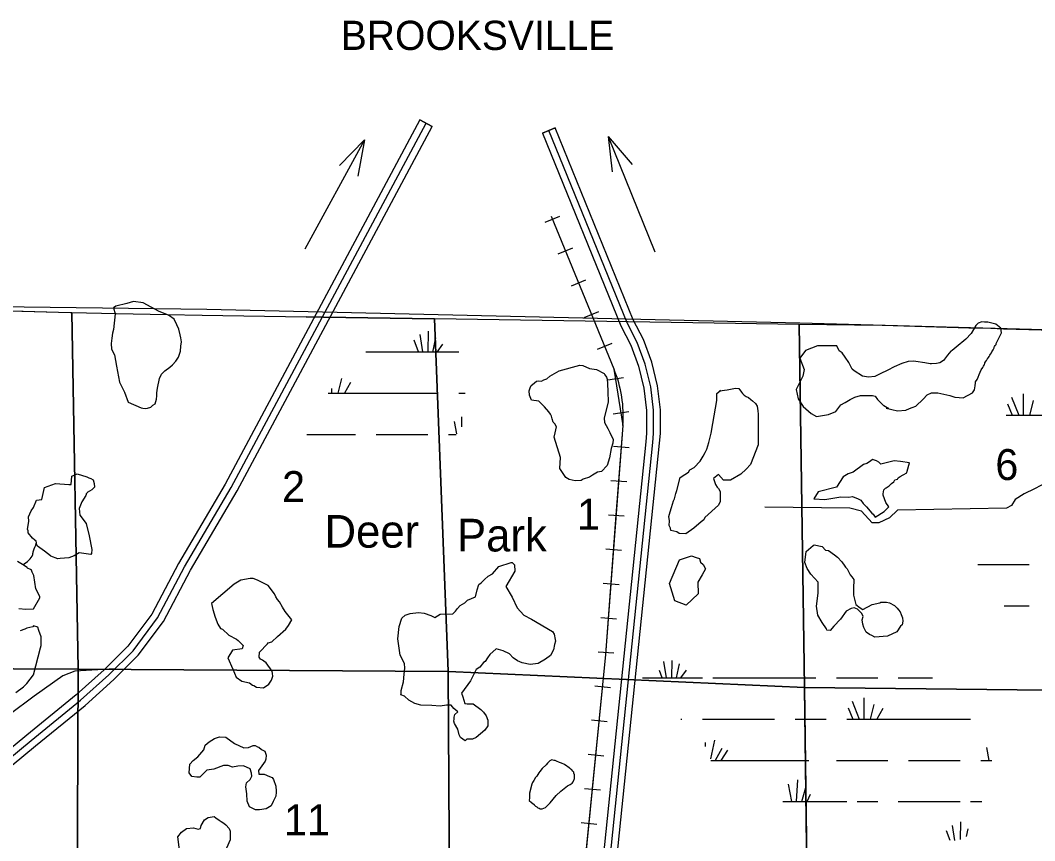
# Model space of a CAD drawing. Extents: x 380424 to 701066, y 1117407 to 1412949.
# Drawn here: x 499000 to 513759, y 1387886 to 1399826 of the extents above; entities that cross this region are included whole.
import ezdxf

# ---------------------------------------------------------------- set-up
doc = ezdxf.new("R2010")
doc.units = 0
for name, color, linetype in [('Communities and Subdivisions Names without Post Office', 7, 'Continuous'), ('County Boundary', 7, 'Continuous'), ('Lakes and Ponds', 7, 'Continuous'), ('Local Roads Paved', 7, 'Continuous'), ('Masks for Road Features', 7, 'Continuous'), ('Narrow River Creek and Branch and Slough', 7, 'Continuous'), ('Railroads', 7, 'Continuous'), ('Section Lines', 7, 'Continuous'), ('Section Numbers', 7, 'Continuous'), ('State Roads Related Text', 7, 'Continuous'), ('State Route Divided Highway Outline and Fill', 7, 'Continuous'), ('State Routes Highway Center Lines', 7, 'Continuous'), ('Swamps', 7, 'Continuous'), ('Township  and Range lines', 7, 'Continuous'), ('US Highways Related Text', 7, 'Continuous'), ('US Route Divided Highway Outline and Fill', 7, 'Continuous'), ('US Routes Highway Center Lines', 7, 'Continuous')]:
    doc.layers.add(name, color=color, linetype=linetype)

msp = doc.modelspace()

# ---------------------------------------------------------------- linework, layer by layer
at = {"layer": 'County Boundary'}
msp.add_lwpolyline([(444709, 1396293), (446440, 1396285), (452102, 1396261), (457598, 1396176), (465384, 1396044), (465655, 1396044), (481571, 1395878), (501713, 1395620), (510342, 1395422), (515666, 1395275), (520926, 1395193), (525511, 1395188), (531177, 1395181), (531365, 1395181), (536977, 1395158), (542179, 1395155), (542521, 1395155), (587352, 1395146), (594829, 1395183), (611544, 1395147), (638076, 1395204)], dxfattribs=at)
at = {"layer": 'Lakes and Ponds'}
for points in [[(500327, 1395039), (500370, 1394958), (500401, 1394794), (500443, 1394560), (500516, 1394414), (500567, 1394269), (500758, 1394187), (500785, 1394183), (500818, 1394176), (500850, 1394182), (500901, 1394196), (500930, 1394225), (500961, 1394245), (500982, 1394313), (500980, 1394320), (500988, 1394349), (500984, 1394404), (500995, 1394471), (501026, 1394614), (501052, 1394674), (501103, 1394723), (501177, 1394777), (501213, 1394814), (501264, 1394865), (501300, 1394923), (501329, 1395010), (501336, 1395083), (501343, 1395148), (501336, 1395206), (501325, 1395247), (501307, 1395329), (501278, 1395395), (501238, 1395475), (501157, 1395533), (501022, 1395588), (500787, 1395712), (500647, 1395734), (500548, 1395702), (500390, 1395665), (500356, 1395642), (500378, 1395556), (500354, 1395324), (500343, 1395274), (500334, 1395202), (500324, 1395123)], [(510758, 1394088), (510864, 1394134), (510939, 1394228), (511001, 1394262), (511074, 1394308), (511143, 1394340), (511225, 1394363), (511280, 1394363), (511331, 1394367), (511399, 1394363), (511439, 1394354), (511473, 1394308), (511509, 1394267), (511558, 1394221), (511563, 1394221), (511635, 1394176), (511598, 1394182), (511761, 1394143), (511885, 1394152), (511936, 1394174), (511976, 1394193), (512027, 1394212), (512137, 1394312), (512192, 1394376), (512256, 1394404), (512347, 1394404), (512526, 1394363), (512595, 1394340), (512658, 1394337), (512716, 1394332), (512856, 1394404), (512883, 1394450), (512892, 1394505), (512898, 1394552), (512898, 1394566), (512922, 1394597), (512937, 1394631), (512953, 1394673), (512966, 1394707), (512979, 1394741), (513003, 1394772), (513013, 1394793), (513021, 1394809), (513026, 1394822), (513031, 1394832), (513031, 1394840), (513042, 1394856), (513055, 1394874), (513068, 1394892), (513073, 1394900), (513086, 1394919), (513097, 1394932), (513107, 1394953), (513115, 1394966), (513128, 1394987), (513136, 1395002), (513146, 1395015), (513154, 1395031), (513162, 1395049), (513167, 1395060), (513170, 1395067), (513175, 1395078), (513183, 1395091), (513196, 1395107), (513198, 1395120), (513204, 1395133), (513274, 1395276), (513264, 1395347), (513193, 1395404), (513076, 1395431), (513026, 1395433), (512987, 1395436), (512935, 1395420), (512903, 1395386), (512867, 1395326), (512833, 1395269), (512755, 1395185), (512614, 1395070), (512560, 1395020), (512537, 1395011), (512488, 1394953), (512434, 1394876), (512379, 1394843), (512329, 1394830), (512257, 1394824), (512236, 1394824), (512158, 1394842), (512028, 1394860), (511991, 1394863), (511920, 1394860), (511824, 1394829), (511716, 1394783), (511620, 1394734), (511512, 1394681), (511432, 1394644), (511342, 1394632), (511252, 1394647), (511134, 1394723), (511102, 1394750), (511052, 1394848), (511002, 1394922), (510959, 1394984), (510912, 1395014), (510879, 1395088), (510598, 1395087), (510424, 1395022), (510342, 1394908), (510406, 1394743), (510383, 1394647), (510287, 1394454), (510319, 1394317), (510392, 1394207), (510506, 1394102), (510584, 1394060)], [(506937, 1393174), (506850, 1393305), (506858, 1393462), (506765, 1393760), (506784, 1393824), (506803, 1393907), (506776, 1393955), (506752, 1393976), (506739, 1394024), (506730, 1394065), (506714, 1394096), (506691, 1394127), (506627, 1394199), (506542, 1394285), (506438, 1394297), (506406, 1394369), (506404, 1394435), (506417, 1394478), (506433, 1394510), (506450, 1394526), (506508, 1394572), (506537, 1394577), (506581, 1394576), (506618, 1394592), (506659, 1394606), (506704, 1394646), (506842, 1394726), (507140, 1394805), (507182, 1394800), (507281, 1394760), (507382, 1394744), (507494, 1394684), (507505, 1394668), (507528, 1394631), (507538, 1394604), (507542, 1394542), (507547, 1394417), (507553, 1394273), (507494, 1394037), (507500, 1393973), (507550, 1393885), (507579, 1393827), (507625, 1393726), (507622, 1393670), (507596, 1393594), (507573, 1393460), (507536, 1393349), (507457, 1393257), (507396, 1393252), (507324, 1393204), (507279, 1393175), (507188, 1393148), (507161, 1393127), (507071, 1393122), (506984, 1393142)], [(508518, 1392861), (508537, 1392939), (508551, 1392984), (508601, 1393172), (508666, 1393218), (508722, 1393248), (508743, 1393285), (508806, 1393317), (508890, 1393410), (508936, 1393484), (508963, 1393534), (508986, 1393585), (509018, 1393681), (509050, 1393818), (509078, 1393956), (509134, 1394294), (509133, 1394395), (509188, 1394436), (509179, 1394432), (509174, 1394431), (509283, 1394446), (509406, 1394472), (509453, 1394468), (509494, 1394413), (509508, 1394395), (509531, 1394372), (509559, 1394349), (509595, 1394335), (509627, 1394308), (509655, 1394289), (509696, 1394248), (509719, 1394211), (509728, 1394143), (509734, 1394096), (509733, 1394051), (509733, 1394005), (509737, 1393923), (509737, 1393845), (509733, 1393648), (509623, 1393359), (509562, 1393291), (509485, 1393220), (509334, 1393135), (509229, 1393135), (509160, 1393217), (509087, 1393158), (509114, 1393071), (509139, 1393029), (509156, 1393011), (509181, 1392969), (509183, 1392823), (509160, 1392768), (508960, 1392588), (508944, 1392556), (508907, 1392525), (508799, 1392434), (508684, 1392352), (508586, 1392358), (508551, 1392380), (508510, 1392389), (508464, 1392403), (508459, 1392435), (508439, 1392472), (508444, 1392541), (508437, 1392604), (508455, 1392673), (508473, 1392737), (508502, 1392834)], [(510873, 1393029), (510606, 1392963), (510543, 1392862), (510706, 1392853), (510936, 1392889), (511054, 1392886), (511106, 1392896), (511189, 1392862), (511227, 1392841), (511264, 1392793), (511311, 1392745), (511388, 1392654), (511410, 1392637), (511436, 1392595), (511569, 1392677), (511636, 1392745), (511595, 1392807), (511555, 1392915), (511555, 1392936), (511564, 1392993), (511589, 1393017), (511599, 1393022), (511643, 1393050), (511677, 1393087), (511709, 1393108), (511723, 1393139), (511760, 1393149), (511771, 1393169), (511803, 1393185), (511844, 1393210), (511896, 1393240), (511902, 1393266), (511939, 1393387), (511808, 1393405), (511712, 1393414), (511654, 1393398), (511521, 1393367), (511490, 1393393), (511458, 1393414), (511426, 1393425), (511400, 1393435), (511368, 1393409), (511315, 1393377), (511268, 1393362), (511115, 1393251), (511046, 1393224), (510972, 1393182)], [(499444, 1392027), (499439, 1392032), (499350, 1392099), (499252, 1392175), (499242, 1392191), (499232, 1392246), (499211, 1392262), (499179, 1392288), (499115, 1392367), (499115, 1392394), (499105, 1392420), (499115, 1392473), (499126, 1392536), (499118, 1392600), (499158, 1392687), (499194, 1392734), (499238, 1392843), (499314, 1392854), (499354, 1393028), (499510, 1393083), (499706, 1393072), (499739, 1393072), (499750, 1393192), (499826, 1393224), (499968, 1393181), (499997, 1393168), (500024, 1393158), (500058, 1393137), (500073, 1393086), (500080, 1393032), (500040, 1392992), (499975, 1392956), (499975, 1392948), (499960, 1392934), (499960, 1392923), (499953, 1392908), (499895, 1392818), (499855, 1392723), (499866, 1392625), (499957, 1392505), (500000, 1392324), (500040, 1392124), (500037, 1392066), (500026, 1392051), (499855, 1392077), (499786, 1392033), (499706, 1392001), (499581, 1391992), (499544, 1391987)], [(510413, 1391935), (510434, 1392096), (510536, 1392184), (510551, 1392190), (510668, 1392170), (510717, 1392114), (510759, 1392108), (510845, 1392046), (510891, 1392013), (510952, 1391947), (510998, 1391882), (511006, 1391869), (511031, 1391845), (511076, 1391754), (511076, 1391758), (511100, 1391725), (511129, 1391688), (511121, 1391556), (511121, 1391458), (511158, 1391326), (511217, 1391274), (511260, 1391252), (511393, 1391322), (511506, 1391349), (511522, 1391360), (511574, 1391359), (511602, 1391359), (511648, 1391346), (511718, 1391309), (511734, 1391297), (511759, 1391272), (511779, 1391244), (511800, 1391219), (511816, 1391178), (511833, 1391128), (511840, 1391081), (511829, 1391030), (511804, 1391009), (511751, 1390927), (511619, 1390861), (511434, 1390848), (511389, 1390871), (511357, 1390887), (511306, 1390922), (511271, 1390991), (511260, 1391038), (511250, 1391102), (511261, 1391149), (511244, 1391194), (511180, 1391258), (511132, 1391274), (511090, 1391264), (511014, 1391225), (510932, 1391112), (510837, 1391009), (510784, 1390947), (510734, 1390952), (510729, 1390968), (510664, 1391062), (510603, 1391169), (510582, 1391301), (510607, 1391491), (510607, 1391647), (510500, 1391766), (510450, 1391848)], [(504526, 1390588), (504491, 1390823), (504514, 1391006), (504550, 1391126), (504601, 1391167), (504674, 1391195), (504794, 1391209), (504877, 1391199), (504973, 1391163), (505033, 1391135), (505111, 1391181), (505295, 1391190), (505331, 1391227), (505363, 1391268), (505401, 1391308), (505469, 1391350), (505506, 1391388), (505621, 1391434), (505648, 1391539), (505672, 1391613), (505703, 1391639), (505756, 1391687), (505809, 1391734), (505872, 1391771), (505961, 1391875), (506140, 1391935), (506158, 1391935), (506190, 1391903), (506195, 1391811), (506066, 1391585), (506158, 1391429), (506227, 1391277), (506328, 1391167), (506438, 1391112), (506742, 1390933), (506765, 1390894), (506781, 1390815), (506786, 1390789), (506774, 1390740), (506757, 1390665), (506714, 1390584), (506642, 1390530), (506535, 1390464), (506420, 1390450), (506301, 1390473), (506236, 1390505), (506172, 1390547), (506115, 1390604), (506026, 1390651), (505924, 1390680), (505832, 1390597), (505795, 1390547), (505763, 1390496), (505740, 1390478), (505685, 1390414), (505630, 1390377), (505598, 1390308), (505552, 1390211), (505418, 1390034), (505439, 1389981), (505469, 1389884), (505501, 1389879), (505589, 1389880), (505699, 1389798), (505740, 1389759), (505777, 1389706), (505800, 1389641), (505804, 1389559), (505759, 1389494), (505630, 1389389), (505577, 1389363), (505534, 1389363), (505498, 1389363), (505473, 1389341), (505403, 1389389), (505385, 1389426), (505368, 1389508), (505318, 1389591), (505308, 1389628), (505313, 1389655), (505311, 1389684), (505322, 1389724), (505365, 1389764), (505307, 1389812), (505270, 1389859), (505203, 1389857), (505111, 1389844), (504987, 1389853), (504826, 1389857), (504739, 1389885), (504651, 1389931), (504589, 1389991), (504536, 1390007), (504541, 1390023), (504541, 1390073), (504573, 1390198), (504587, 1390312), (504596, 1390395), (504592, 1390464)], [(508591, 1391973), (508767, 1392032), (508832, 1392007), (508880, 1391991), (508895, 1391942), (508937, 1391905), (508969, 1391842), (508921, 1391756), (508858, 1391648), (508862, 1391480), (508686, 1391313), (508523, 1391376), (508446, 1391629)], [(502021, 1390550), (502091, 1390383), (502139, 1390265), (502223, 1390210), (502337, 1390182), (502379, 1390150), (502397, 1390144), (502438, 1390119), (502539, 1390112), (502615, 1390164), (502654, 1390223), (502674, 1390279), (502671, 1390321), (502662, 1390353), (502577, 1390474), (502542, 1390498), (502522, 1390512), (502497, 1390529), (502477, 1390556), (502482, 1390630), (502596, 1390752), (502607, 1390766), (502661, 1390781), (502741, 1390860), (502862, 1390967), (502904, 1391020), (502952, 1391103), (502853, 1391222), (502813, 1391287), (502772, 1391364), (502744, 1391398), (502716, 1391437), (502699, 1391480), (502607, 1391599), (502452, 1391680), (502386, 1391704), (502344, 1391704), (502210, 1391676), (502110, 1391618), (501782, 1391339), (501799, 1391252), (501837, 1391141), (501875, 1391040), (501914, 1390974), (501941, 1390963), (502035, 1390877), (502146, 1390818), (502168, 1390800), (502209, 1390762), (502243, 1390725), (502230, 1390679), (502087, 1390658)], [(501582, 1389106), (501670, 1389207), (501690, 1389278), (501748, 1389326), (501824, 1389373), (501899, 1389398), (501991, 1389393), (502117, 1389303), (502252, 1389236), (502318, 1389242), (502390, 1389273), (502415, 1389270), (502449, 1389253), (502470, 1389248), (502507, 1389216), (502558, 1389189), (502577, 1389133), (502574, 1389075), (502564, 1389043), (502465, 1388906), (502470, 1388853), (502547, 1388854), (502628, 1388820), (502664, 1388806), (502686, 1388776), (502720, 1388681), (502722, 1388605), (502722, 1388595), (502720, 1388533), (502680, 1388457), (502650, 1388393), (502577, 1388351), (502482, 1388335), (502424, 1388335), (502335, 1388379), (502300, 1388462), (502294, 1388568), (502281, 1388670), (502293, 1388731), (502346, 1388778), (502368, 1388826), (502363, 1388869), (502343, 1388932), (502245, 1388977), (502164, 1388971), (502089, 1388957), (502025, 1388979), (501955, 1388979), (501815, 1388929), (501715, 1388915), (501612, 1388809), (501567, 1388812), (501494, 1388823), (501455, 1388874), (501467, 1389002), (501514, 1389055)], [(506798, 1388546), (506866, 1388606), (506913, 1388647), (506963, 1388686), (507002, 1388705), (507027, 1388726), (507045, 1388744), (507047, 1388753), (507054, 1388769), (507056, 1388775), (507064, 1388792), (507065, 1388819), (507064, 1388831), (507062, 1388837), (507062, 1388843), (507061, 1388846), (507054, 1388871), (507051, 1388883), (507039, 1388899), (507023, 1388916), (507018, 1388921), (507013, 1388924), (507000, 1388936), (506992, 1388940), (506959, 1388967), (506953, 1388972), (506953, 1388974), (506939, 1388983), (506918, 1388995), (506916, 1388997), (506872, 1389015), (506872, 1389015), (506861, 1389020), (506843, 1389026), (506800, 1389045), (506782, 1389053), (506774, 1389054), (506766, 1389056), (506735, 1389064), (506703, 1389048), (506672, 1389017), (506649, 1388990), (506595, 1388936), (506557, 1388892), (506545, 1388872), (506517, 1388827), (506498, 1388804), (506471, 1388761), (506451, 1388732), (506440, 1388707), (506409, 1388579), (506409, 1388509), (506402, 1388473), (506439, 1388443), (506476, 1388412), (506478, 1388410), (506483, 1388406), (506489, 1388396), (506494, 1388391), (506515, 1388377), (506530, 1388367), (506548, 1388361), (506563, 1388352), (506593, 1388350), (506639, 1388372), (506709, 1388437)]]:
    msp.add_lwpolyline(points, close=True, dxfattribs=at)
for points in [[(498980, 1391264), (499082, 1391257), (499194, 1391260), (499285, 1391423), (499285, 1391439), (499227, 1391554), (499195, 1391748), (499173, 1391794), (499161, 1391824), (499146, 1391833), (499103, 1391854), (499100, 1391860), (499031, 1391907), (498960, 1391950)], [(498937, 1390044), (499046, 1390128), (499096, 1390172), (499193, 1390300), (499293, 1390691), (499304, 1390728), (499304, 1390855), (499272, 1390944), (499256, 1390992), (499193, 1391013), (499182, 1390997), (499093, 1390981), (499066, 1390965), (498997, 1390939)], [(501319, 1387716), (501291, 1387942), (501347, 1388012), (501419, 1388062), (501522, 1388076), (501587, 1388054), (501620, 1388062), (501633, 1388110), (501681, 1388188), (501732, 1388224), (501821, 1388238), (501846, 1388221), (501891, 1388185), (501924, 1388165), (501961, 1388143), (501988, 1388118), (502041, 1388063), (502053, 1388026), (502053, 1387898), (502002, 1387776)]]:
    msp.add_lwpolyline(points, dxfattribs=at)
at = {"layer": 'Local Roads Paved'}
for points in [[(517558, 1393069), (517275, 1392935), (517092, 1392893), (516937, 1392907), (516824, 1392935), (516473, 1392611), (514925, 1392681), (514743, 1392780), (514517, 1393160), (514349, 1393244), (514152, 1393273), (513941, 1393104), (513758, 1393005), (513603, 1392935), (513476, 1392850), (513420, 1392766), (513350, 1392724), (511760, 1392695), (511648, 1392583), (511493, 1392512), (511395, 1392512), (511240, 1392681), (511071, 1392724), (509833, 1392738)], [(500374, 1390386), (499793, 1390353), (499617, 1390286), (499203, 1389988), (498840, 1389716)]]:
    msp.add_lwpolyline(points, dxfattribs=at)
at = {"layer": 'Masks for Road Features'}
for p, q in [((504815, 1398375), (504992, 1398281)), ((506596, 1398183), (506781, 1398259))]:
    msp.add_line(p, q, dxfattribs=at)
at = {"layer": 'Narrow River Creek and Branch and Slough'}
msp.add_spline([(499037, 1391903), (499180, 1392052), (499190, 1392105), (499233, 1392216), (499235, 1392230)], degree=3, dxfattribs=at)
at = {"layer": 'Railroads'}
for p, q in [((506637, 1396888), (506850, 1396975)), ((507638, 1394749), (506728, 1396969)), ((506827, 1396425), (507040, 1396513)), ((507017, 1395963), (507229, 1396050)), ((507206, 1395500), (507419, 1395587)), ((507396, 1395038), (507609, 1395125)), ((507547, 1394592), (507774, 1394628)), ((507625, 1394098), (507852, 1394134)), ((507631, 1393628), (507860, 1393610)), ((507593, 1393129), (507823, 1393112)), ((507556, 1392630), (507785, 1392613)), ((507519, 1392132), (507748, 1392115)), ((507481, 1391633), (507711, 1391616)), ((507444, 1391135), (507673, 1391117)), ((507406, 1390636), (507636, 1390619)), ((507358, 1390141), (507587, 1390118)), ((507309, 1389644), (507538, 1389621)), ((507260, 1389146), (507488, 1389123)), ((507210, 1388648), (507439, 1388626)), ((507161, 1388151), (507390, 1388128))]:
    msp.add_line(p, q, dxfattribs=at)
for points in [[(507671, 1392622), (507769, 1393927), (507638, 1394749), (506728, 1396969)], [(506725, 1382506), (506785, 1383122), (506980, 1385155), (507519, 1390594), (507769, 1393927)], [(507128, 1386647), (507519, 1390594), (507671, 1392622)]]:
    msp.add_lwpolyline(points, dxfattribs=at)
msp.add_arc((505964, 1394063), 1809, 355.7115, 22.286, dxfattribs=at)
at = {"layer": 'Section Lines'}
for points in [[(494904, 1395703), (495122, 1395696), (495138, 1395696), (495245, 1395693), (495573, 1395684), (495658, 1395682), (496637, 1395656), (497675, 1395628), (497997, 1395620), (499730, 1395573), (499750, 1395573), (499752, 1395573), (499843, 1390381), (495122, 1390405), (495110, 1390404), (494395, 1390404), (494424, 1395718), (494424, 1395718), (494538, 1395715)], [(500393, 1395560), (501136, 1395545), (501647, 1395534), (503161, 1395512), (503162, 1395512), (503165, 1395512), (503413, 1395504), (505028, 1395480), (505227, 1390356), (505227, 1390348), (499843, 1390381), (499752, 1395573)], [(510330, 1395405), (510408, 1390118), (505231, 1390347), (505227, 1390348), (505227, 1390356), (505028, 1395480), (503413, 1395504), (503165, 1395512), (503162, 1395512), (505028, 1395484), (506591, 1395460), (508785, 1395428)], [(512798, 1395352), (513121, 1395343), (513303, 1395337), (515502, 1395276), (515648, 1395272), (515689, 1395271), (515752, 1395269), (516212, 1395256), (516166, 1390073), (516166, 1390051), (516156, 1390051), (510408, 1390118), (510330, 1395405), (511539, 1395387)], [(499843, 1390381), (499820, 1384761), (494327, 1384824), (494322, 1384838), (494395, 1390404), (495110, 1390404), (495122, 1390405)], [(505227, 1390348), (505259, 1384705), (499828, 1384760), (499820, 1384761), (499843, 1390381)], [(510408, 1390118), (510477, 1384742), (505271, 1384704), (505259, 1384705), (505227, 1390348), (505231, 1390347)], [(516166, 1390051), (516147, 1384751), (510484, 1384742), (510477, 1384742), (510408, 1390118), (516156, 1390051)]]:
    msp.add_lwpolyline(points, close=True, dxfattribs=at)
at = {"layer": 'State Roads Related Text'}
for q in [(503140, 1396494), (503644, 1397714), (503913, 1397556)]:
    msp.add_line((504008, 1398084), q, dxfattribs=at)
at = {"layer": 'State Route Divided Highway Outline and Fill'}
msp.add_lwpolyline([(498398, 1388588), (499221, 1389267), (499943, 1389855), (500359, 1390230), (500715, 1390587), (501082, 1391077), (501475, 1391823), (502155, 1392976), (504992, 1398281), (504815, 1398375), (501980, 1393074), (501301, 1391920), (500912, 1391184), (500564, 1390718), (500221, 1390375), (499813, 1390007), (499094, 1389422), (498270, 1388741)], dxfattribs=at)
at = {"layer": 'State Routes Highway Center Lines'}
msp.add_lwpolyline([(498334, 1388664), (499157, 1389344), (499878, 1389931), (500290, 1390302), (500640, 1390652), (500997, 1391130), (501388, 1391872), (502067, 1393025), (504904, 1398328)], dxfattribs=at)
at = {"layer": 'Swamps'}
for p, q in [((504794, 1395000), (504728, 1395172)), ((504857, 1394999), (504817, 1395252)), ((504935, 1394999), (504941, 1395302)), ((505002, 1394998), (505045, 1395204)), ((505064, 1394998), (505148, 1395112)), ((504029, 1394999), (504629, 1394999)), ((504629, 1394999), (505379, 1394999)), ((503805, 1394553), (503715, 1394399)), ((504629, 1394399), (505079, 1394399)), ((513423, 1394339), (513526, 1394077)), ((513592, 1394388), (513592, 1394077)), ((513737, 1394291), (513684, 1394076)), ((513363, 1394243), (513433, 1394077)), ((513343, 1394077), (514693, 1394077)), ((504179, 1393799), (504629, 1393799)), ((504629, 1393799), (504929, 1393799)), ((512930, 1391904), (513380, 1391904)), ((513380, 1391904), (513680, 1391904)), ((513380, 1391304), (513680, 1391304)), ((508547, 1390255), (508590, 1390461)), ((508609, 1390255), (508693, 1390369)), ((509074, 1390255), (510574, 1390255)), ((510874, 1390255), (511474, 1390255)), ((511103, 1389918), (511206, 1389655)), ((511272, 1389966), (511272, 1389655)), ((511417, 1389870), (511364, 1389655)), ((511043, 1389822), (511114, 1389655)), ((511550, 1389809), (511461, 1389656)), ((508924, 1389655), (509974, 1389655)), ((510274, 1389655), (510724, 1389655)), ((511024, 1389655), (512374, 1389655)), ((512374, 1389655), (512824, 1389655)), ((509206, 1389229), (509112, 1389055)), ((509291, 1389205), (509192, 1389056)), ((510874, 1389055), (511624, 1389055)), ((511924, 1389055), (512374, 1389055)), ((512374, 1389055), (512674, 1389055)), ((510224, 1388456), (510178, 1388710)), ((510295, 1388456), (510313, 1388772)), ((510372, 1388456), (510430, 1388660)), ((510449, 1388456), (510497, 1388564)), ((510094, 1388455), (511024, 1388455)), ((511174, 1388455), (511474, 1388455)), ((511774, 1388455), (512374, 1388455)), ((512374, 1388455), (512674, 1388455))]:
    msp.add_line(p, q, dxfattribs=at)
for points in [[(503672, 1394613), (503619, 1394399)], [(503527, 1394467), (503527, 1394399)], [(503481, 1394399), (504629, 1394399)], [(505379, 1394399), (505473, 1394399)], [(505311, 1393985), (505347, 1393806)], [(505420, 1394057), (505420, 1393911)], [(503170, 1393799), (503879, 1393799)], [(505229, 1393799), (505341, 1393799)], [(513314, 1391304), (513380, 1391304)], [(508402, 1390256), (508364, 1390496)], [(508480, 1390256), (508485, 1390510)], [(508339, 1390256), (508300, 1390361)], [(508051, 1390255), (508924, 1390255)], [(511774, 1390255), (512270, 1390255)], [(508608, 1389655), (508624, 1389655)], [(508965, 1389314), (508965, 1389258)], [(509098, 1389350), (509043, 1389079)], [(513056, 1389242), (513093, 1389055)], [(509047, 1389055), (510474, 1389055)], [(512974, 1389055), (513134, 1389055)], [(512824, 1388455), (512988, 1388455)], [(512596, 1387890), (512562, 1388109)], [(512681, 1387904), (512686, 1388159)], [(512527, 1387890), (512473, 1388029)], [(512766, 1387948), (512790, 1388061)]]:
    msp.add_lwpolyline(points, dxfattribs=at)
at = {"layer": 'Township  and Range lines'}
for p, q in [((497997, 1395620), (499730, 1395573)), ((499730, 1395573), (499750, 1395573)), ((499750, 1395573), (499752, 1395573)), ((499752, 1395573), (500393, 1395560)), ((500393, 1395560), (501136, 1395545)), ((501136, 1395545), (501647, 1395534)), ((501647, 1395534), (503161, 1395512)), ((503161, 1395512), (503162, 1395512)), ((503162, 1395512), (505028, 1395484)), ((505028, 1395484), (506591, 1395460)), ((506591, 1395460), (508785, 1395428)), ((508785, 1395428), (510330, 1395405)), ((510330, 1395405), (510408, 1390118)), ((510330, 1395405), (511539, 1395387)), ((511539, 1395387), (512798, 1395352)), ((512798, 1395352), (513121, 1395343)), ((513121, 1395343), (513303, 1395337)), ((513303, 1395337), (515502, 1395276)), ((510408, 1390118), (510477, 1384742))]:
    msp.add_line(p, q, dxfattribs=at)
at = {"layer": 'US Highways Related Text'}
for q in [(508232, 1396456), (507901, 1397728), (507609, 1397620)]:
    msp.add_line((507553, 1398136), q, dxfattribs=at)
at = {"layer": 'US Route Divided Highway Outline and Fill'}
msp.add_lwpolyline([(507680, 1387621), (508302, 1393674), (508313, 1393810), (508313, 1394159), (508271, 1394508), (508188, 1394849), (508066, 1395178), (507918, 1395465), (506781, 1398259), (506596, 1398183), (507736, 1395381), (507882, 1395097), (507996, 1394790), (508073, 1394472), (508113, 1394147), (508113, 1393818), (508103, 1393692), (507481, 1387641)], dxfattribs=at)
at = {"layer": 'US Routes Highway Center Lines'}
msp.add_lwpolyline([(507763, 1373390), (507730, 1373457), (507627, 1373726), (507562, 1374007), (506755, 1379063), (506737, 1379239), (506743, 1379497), (507070, 1382669), (507296, 1384897), (507580, 1387631), (508203, 1393683), (508213, 1393814), (508213, 1394153), (508172, 1394490), (508092, 1394819), (507974, 1395137), (507827, 1395423), (506688, 1398221)], dxfattribs=at)

# ---------------------------------------------------------------- texts
at = {"layer": 'Communities and Subdivisions Names without Post Office'}
for s, rotation, p in [('Deer', 359.9997, (503426, 1392151)), ('Park', 359.9998, (505354, 1392096))]:
    msp.add_text(s, height=475, rotation=rotation, dxfattribs=at).set_placement(p)
at = {"layer": 'Section Numbers'}
for s, p in [('6', (513186, 1393136)), ('2', (502808, 1392815)), ('1', (507099, 1392412)), ('11', (502836, 1387965))]:
    msp.add_text(s, height=450, dxfattribs=at).set_placement(p)
at = {"layer": 'US Highways Related Text'}
msp.add_text('BROOKSVILLE', height=425, rotation=359.9997, dxfattribs=at).set_placement((503662, 1399394))

doc.saveas('drawing.dxf')
